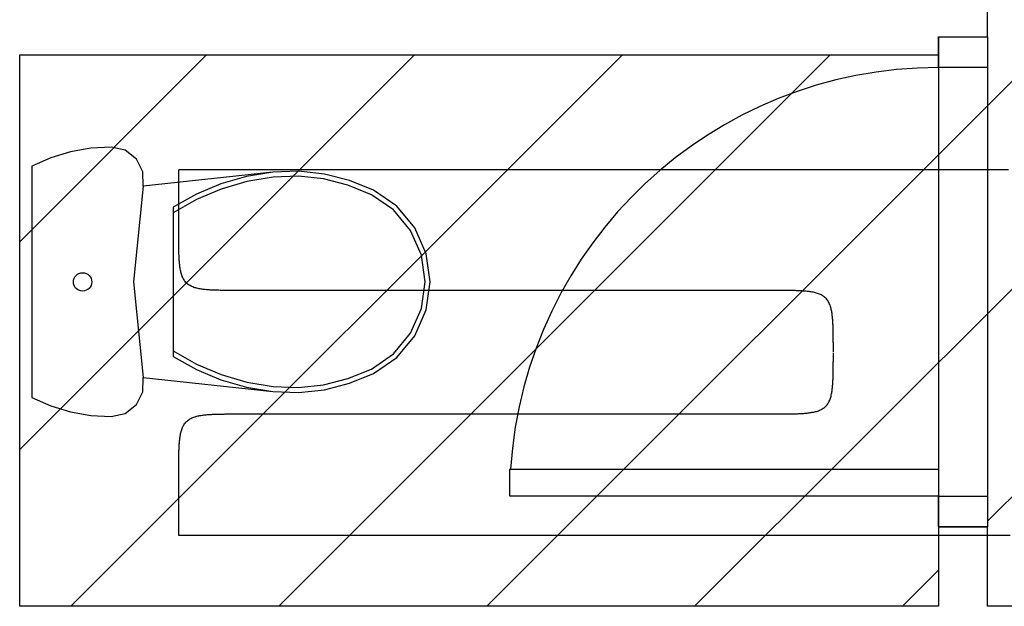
# Model space of a CAD drawing. Extents: x 997 to 109698, y 921 to 94021.
# Tile 307 of 656: x 6773 to 8380, y 42061 to 43019. Entities that reach past the tile are written whole.
import ezdxf

# ---------------------------------------------------------------- set-up
doc = ezdxf.new("R2010")
doc.units = 0
doc.header["$MEASUREMENT"] = 0
for name, color, linetype in [('12', 7, 'CONTINUOUS'), ('28', 7, 'CONTINUOUS'), ('39', 7, 'CONTINUOUS'), ('40', 7, 'CONTINUOUS')]:
    doc.layers.add(name, color=color, linetype=linetype)

msp = doc.modelspace()

# ---------------------------------------------------------------- linework, layer by layer
at = {"layer": '12', "color": 5}
for points in [[(7032.30386, 42675.193341), (7032.30386, 42676.141083), (7032.30386, 42677.088822), (7032.30386, 42678.036562), (7032.30386, 42678.984303), (7032.30386, 42679.932043), (7032.30386, 42680.879783), (7032.30386, 42681.827524), (7032.30386, 42682.775264), (7032.30386, 42683.723005), (7032.30386, 42684.670745), (7032.30386, 42685.618486), (7032.30386, 42686.566226), (7032.30386, 42687.513966), (7032.30386, 42688.461707), (7032.30386, 42689.409447), (7032.30386, 42690.357188), (7032.30386, 42691.304927), (7032.30386, 42692.252669), (7032.30386, 42693.200408), (7032.30386, 42694.14815), (7032.30386, 42695.09589), (7032.30386, 42696.043629), (7032.30386, 42696.991371), (7032.30386, 42697.93911), (7032.30386, 42698.886852), (7032.30386, 42699.834591), (7032.30386, 42700.782331), (7032.30386, 42701.730073), (7032.30386, 42702.677812), (7032.30386, 42703.625554), (7032.30386, 42704.573293), (7032.30386, 42705.521033), (7032.30386, 42706.468774), (7032.30386, 42707.416514), (7032.30386, 42708.364255), (7032.30386, 42709.311995), (7032.30386, 42710.259735), (7032.30386, 42711.207476), (7032.30386, 42712.155216), (7032.30386, 42713.102957), (7032.30386, 42714.050697), (7032.30386, 42714.998438), (7032.30386, 42715.946177), (7032.30386, 42716.893918), (7032.30386, 42717.841659), (7032.30386, 42718.789399), (7032.30386, 42719.73714), (7032.30386, 42720.684879), (7032.30386, 42721.632621), (7032.30386, 42722.58036), (7032.30386, 42723.5281), (7032.30386, 42724.475842), (7032.30386, 42725.423581), (7032.30386, 42726.371323), (7032.30386, 42727.319062), (7032.30386, 42728.266802), (7032.30386, 42729.214543), (7032.30386, 42730.162283), (7032.30386, 42731.110025), (7032.30386, 42732.057764), (7032.30386, 42733.005504), (7032.30386, 42733.953245), (7032.30386, 42734.900985), (7032.30386, 42735.848726), (7032.30386, 42736.796466), (7032.30386, 42737.744207), (7032.30386, 42738.691947), (7032.30386, 42739.639687), (7032.30386, 42740.587428), (7032.30386, 42741.535168), (7032.30386, 42742.482909), (7032.30386, 42743.430649), (7032.30386, 42744.37839), (7032.30386, 42745.326129), (7032.30386, 42746.27387), (7032.30386, 42747.221611), (7032.30386, 42748.16935), (7032.30386, 42749.117092), (7032.30386, 42750.064831), (7032.30386, 42751.012573), (7032.30386, 42751.960312), (7032.30386, 42752.908052), (7032.30386, 42753.855794), (7032.30386, 42754.803533), (7032.30386, 42755.751275), (7032.30386, 42756.699014), (7032.30386, 42757.646754), (7032.30386, 42758.594495), (7032.30386, 42759.542235), (7032.30386, 42760.489977), (7032.30386, 42761.437716), (7032.30386, 42762.385456), (7032.30386, 42763.333197), (7032.30386, 42764.280937), (7032.30386, 42765.228678), (7032.30386, 42766.176418), (7032.30386, 42767.124159), (7032.30386, 42768.071898), (7032.30386, 42769.019639), (7032.30386, 42769.96738), (7032.30386, 42770.91512), (7032.30386, 42771.862861), (7032.30386, 42772.8106), (7032.30386, 42773.758342)], [(8386.60386, 42773.758342), (8365.768476, 42773.758342), (8344.933091, 42773.758342), (8324.097707, 42773.758342), (8303.262322, 42773.758342), (8282.426937, 42773.758342), (8261.591552, 42773.758342), (8240.756168, 42773.758342), (8219.920783, 42773.758342), (8199.085399, 42773.758342), (8178.250014, 42773.758342), (8157.41463, 42773.758342), (8136.579245, 42773.758342), (8115.74386, 42773.758342), (8094.908476, 42773.758342), (8074.073091, 42773.758342), (8053.237707, 42773.758342), (8032.402322, 42773.758342), (8011.566937, 42773.758342), (7990.731553, 42773.758342), (7969.896168, 42773.758342), (7949.060783, 42773.758342), (7928.225399, 42773.758342), (7907.390014, 42773.758342), (7886.55463, 42773.758342), (7865.719245, 42773.758342), (7844.88386, 42773.758342), (7824.048476, 42773.758342), (7803.213091, 42773.758342), (7782.377706, 42773.758342), (7761.542322, 42773.758342), (7740.706937, 42773.758342), (7719.871553, 42773.758342), (7699.036168, 42773.758342), (7678.200783, 42773.758342), (7657.365399, 42773.75834), (7636.530014, 42773.758342), (7615.694629, 42773.75834), (7594.859245, 42773.758342), (7574.02386, 42773.758342), (7553.188476, 42773.758342), (7532.353091, 42773.758342), (7511.517706, 42773.758342), (7490.682322, 42773.758342), (7469.846937, 42773.75834), (7449.011552, 42773.75834), (7428.176168, 42773.758342), (7407.340783, 42773.758342), (7386.505399, 42773.758342), (7365.670014, 42773.758342), (7344.83463, 42773.758342), (7323.999245, 42773.758342), (7303.16386, 42773.758342), (7282.328476, 42773.758342), (7261.493091, 42773.758342), (7240.657706, 42773.758342), (7219.822322, 42773.758342), (7198.986937, 42773.758342), (7178.151553, 42773.758342), (7157.316168, 42773.75834), (7136.480783, 42773.758342), (7115.645399, 42773.758342), (7094.810014, 42773.758342), (7073.974629, 42773.758342), (7053.139245, 42773.758342), (7032.30386, 42773.758342)], [(7132.30386, 42576.628342), (7130.585126, 42576.628282), (7128.86639, 42576.628227), (7127.147654, 42576.62836), (7125.428917, 42576.628866), (7123.710181, 42576.629927), (7121.991447, 42576.631729), (7120.272714, 42576.634455), (7118.553983, 42576.638289), (7116.835255, 42576.643413), (7115.116531, 42576.650013), (7113.397812, 42576.658275), (7111.679097, 42576.668378), (7109.960388, 42576.680509), (7108.241685, 42576.694852), (7106.52299, 42576.711599), (7104.804313, 42576.731113), (7103.085674, 42576.753919), (7101.367094, 42576.780547), (7099.648593, 42576.811526), (7097.930192, 42576.847384), (7096.21191, 42576.888649), (7094.493769, 42576.935855), (7092.775789, 42576.989526), (7091.057989, 42577.050194), (7089.340391, 42577.11839), (7087.623015, 42577.194639), (7085.905892, 42577.279524), (7084.189183, 42577.374201), (7082.473127, 42577.480176), (7080.757962, 42577.598965), (7079.04393, 42577.732085), (7077.331271, 42577.881047), (7075.620224, 42578.047368), (7073.91103, 42578.232564), (7072.203929, 42578.438147), (7070.499161, 42578.665636), (7068.797293, 42578.91723), (7067.0997, 42579.196844), (7065.407884, 42579.508648), (7063.723346, 42579.856822), (7062.047586, 42580.245537), (7060.382107, 42580.678969), (7058.72841, 42581.161294), (7057.088205, 42581.696753), (7055.46633, 42582.290574), (7053.870012, 42582.948739), (7052.30654, 42583.677253), (7050.783204, 42584.482116), (7049.307292, 42585.369332), (7047.886074, 42586.344718), (7046.526239, 42587.4089), (7045.233835, 42588.556736), (7044.014878, 42589.782785), (7042.875381, 42591.081606), (7041.821361, 42592.447754), (7040.857512, 42593.87555), (7039.980818, 42595.3579), (7039.185465, 42596.8872), (7038.465635, 42598.455845), (7037.815509, 42600.056231), (7037.229269, 42601.680752), (7036.701214, 42603.322292), (7036.226543, 42604.977463), (7035.800875, 42606.644624), (7035.419827, 42608.322137), (7035.07902, 42610.008362), (7034.774073, 42611.701666), (7034.500608, 42613.400412), (7034.254258, 42615.102968), (7034.03168, 42616.808214), (7033.831137, 42618.51582), (7033.651027, 42620.225526), (7033.489751, 42621.937074), (7033.34571, 42623.650206), (7033.217305, 42625.364661), (7033.102937, 42627.08018), (7033.001005, 42628.796503), (7032.90991, 42630.513374), (7032.828198, 42632.230564), (7032.755103, 42633.948003), (7032.690062, 42635.665671), (7032.632516, 42637.383544), (7032.581903, 42639.101599), (7032.537662, 42640.819813), (7032.499231, 42642.538165), (7032.46605, 42644.25663), (7032.437557, 42645.975186), (7032.413191, 42647.693812), (7032.392391, 42649.412483), (7032.374598, 42651.131178), (7032.359368, 42652.849881), (7032.346483, 42654.56859), (7032.335748, 42656.287304), (7032.326968, 42658.006022), (7032.319948, 42659.724745), (7032.314494, 42661.443472), (7032.310411, 42663.1622), (7032.307505, 42664.880933), (7032.30558, 42666.599666), (7032.304441, 42668.3184), (7032.303895, 42670.037136), (7032.303746, 42671.755872), (7032.303799, 42673.474608), (7032.30386, 42675.193341)], [(8000.85386, 42576.628342), (7992.502418, 42576.628342), (7984.150976, 42576.628342), (7975.799533, 42576.628342), (7967.448091, 42576.628342), (7959.096649, 42576.628342), (7950.745206, 42576.628342), (7942.393764, 42576.628342), (7934.042322, 42576.628342), (7925.69088, 42576.628342), (7917.339437, 42576.628342), (7908.987995, 42576.628342), (7900.636553, 42576.628342), (7892.28511, 42576.628342), (7883.933668, 42576.628342), (7875.582226, 42576.628342), (7867.230784, 42576.628342), (7858.879341, 42576.628342), (7850.527899, 42576.628342), (7842.176456, 42576.628342), (7833.825014, 42576.628342), (7825.473572, 42576.628342), (7817.12213, 42576.628342), (7808.770687, 42576.628342), (7800.419245, 42576.628342), (7792.067803, 42576.628342), (7783.71636, 42576.628342), (7775.364918, 42576.628342), (7767.013476, 42576.628342), (7758.662033, 42576.628342), (7750.310591, 42576.628342), (7741.959149, 42576.628342), (7733.607706, 42576.628342), (7725.256264, 42576.628342), (7716.904822, 42576.628342), (7708.55338, 42576.628342), (7700.201937, 42576.628342), (7691.850495, 42576.628342), (7683.499053, 42576.628342), (7675.14761, 42576.628342), (7666.796168, 42576.628342), (7658.444726, 42576.628342), (7650.093283, 42576.628342), (7641.741841, 42576.628342), (7633.390399, 42576.628342), (7625.038956, 42576.628342), (7616.687514, 42576.628342), (7608.336072, 42576.628342), (7599.98463, 42576.628342), (7591.633187, 42576.628342), (7583.281745, 42576.628342), (7574.930303, 42576.628342), (7566.57886, 42576.628342), (7558.227418, 42576.628342), (7549.875976, 42576.628342), (7541.524533, 42576.628342), (7533.173091, 42576.628342), (7524.821649, 42576.628342), (7516.470206, 42576.628342), (7508.118764, 42576.628342), (7499.767322, 42576.628342), (7491.41588, 42576.628342), (7483.064437, 42576.628342), (7474.712995, 42576.628342), (7466.361553, 42576.628342), (7458.01011, 42576.628342), (7449.658668, 42576.628342), (7441.307226, 42576.628342), (7432.955783, 42576.628342), (7424.604341, 42576.628342), (7416.252899, 42576.628342), (7407.901456, 42576.628342), (7399.550014, 42576.628342), (7391.198572, 42576.628342), (7382.84713, 42576.628342), (7374.495687, 42576.628342), (7366.144245, 42576.628342), (7357.792803, 42576.628342), (7349.44136, 42576.628342), (7341.089918, 42576.628342), (7332.738476, 42576.628342), (7324.387033, 42576.628342), (7316.035591, 42576.628342), (7307.684149, 42576.628342), (7299.332707, 42576.628342), (7290.981264, 42576.628342), (7282.629822, 42576.628342), (7274.278379, 42576.628342), (7265.926937, 42576.628342), (7257.575495, 42576.628342), (7249.224053, 42576.628342), (7240.87261, 42576.628342), (7232.521168, 42576.628342), (7224.169726, 42576.628342), (7215.818283, 42576.628342), (7207.466841, 42576.628342), (7199.115399, 42576.628342), (7190.763956, 42576.628342), (7182.412514, 42576.628342), (7174.061072, 42576.628342), (7165.709629, 42576.628342), (7157.358187, 42576.628342), (7149.006745, 42576.628342), (7140.655303, 42576.628342), (7132.30386, 42576.628342)], [(8100.85386, 42476.628341), (8100.853921, 42478.359489), (8100.853975, 42480.090638), (8100.853833, 42481.821789), (8100.853304, 42483.552939), (8100.852197, 42485.284088), (8100.850321, 42487.015236), (8100.847486, 42488.746383), (8100.843502, 42490.477527), (8100.838177, 42492.208668), (8100.831321, 42493.939804), (8100.822744, 42495.670937), (8100.812255, 42497.402065), (8100.799663, 42499.133189), (8100.784777, 42500.864304), (8100.767393, 42502.595413), (8100.747104, 42504.326501), (8100.723363, 42506.057547), (8100.695623, 42507.788528), (8100.663335, 42509.519425), (8100.625948, 42511.250213), (8100.582916, 42512.980873), (8100.533688, 42514.711383), (8100.477716, 42516.441719), (8100.414451, 42518.171862), (8100.343344, 42519.901789), (8100.263846, 42521.631479), (8100.175297, 42523.360885), (8100.076373, 42525.089809), (8099.965507, 42526.818004), (8099.841131, 42528.545215), (8099.701678, 42530.271191), (8099.54558, 42531.995683), (8099.371269, 42533.718438), (8099.177178, 42535.439205), (8098.961738, 42537.157733), (8098.72335, 42538.873757), (8098.459249, 42540.58644), (8098.165219, 42542.294253), (8097.836951, 42543.995616), (8097.470138, 42545.688947), (8097.060473, 42547.372672), (8096.603649, 42549.04521), (8096.095357, 42550.704981), (8095.531085, 42552.349672), (8094.905233, 42553.973065), (8094.211845, 42555.56766), (8093.444961, 42557.125955), (8092.598624, 42558.64045), (8091.666877, 42560.103641), (8090.644735, 42561.508172), (8089.534583, 42562.847768), (8088.342177, 42564.116657), (8087.073288, 42565.309064), (8085.733691, 42566.419217), (8084.32916, 42567.441358), (8082.865969, 42568.373105), (8081.351474, 42569.219441), (8079.793179, 42569.986325), (8078.198584, 42570.679714), (8076.575191, 42571.305566), (8074.9305, 42571.869839), (8073.270728, 42572.378129), (8071.598191, 42572.834954), (8069.914466, 42573.244618), (8068.221134, 42573.611432), (8066.519772, 42573.939699), (8064.811959, 42574.233731), (8063.099275, 42574.497832), (8061.383253, 42574.736219), (8059.664724, 42574.951658), (8057.943957, 42575.145751), (8056.221202, 42575.320062), (8054.49671, 42575.47616), (8052.770733, 42575.615613), (8051.043522, 42575.739987), (8049.315328, 42575.850853), (8047.586403, 42575.949777), (8045.856997, 42576.038326), (8044.127308, 42576.117825), (8042.397381, 42576.188931), (8040.667238, 42576.252196), (8038.936901, 42576.308168), (8037.206392, 42576.357397), (8035.475732, 42576.400429), (8033.744944, 42576.437816), (8032.014048, 42576.470105), (8030.283066, 42576.497844), (8028.55202, 42576.521585), (8026.820932, 42576.541875), (8025.089824, 42576.559258), (8023.358707, 42576.574144), (8021.627585, 42576.586736), (8019.896457, 42576.597225), (8018.165324, 42576.605802), (8016.434187, 42576.612659), (8014.703046, 42576.617982), (8012.971902, 42576.621967), (8011.240755, 42576.624803), (8009.509608, 42576.626678), (8007.778458, 42576.627784), (8006.047308, 42576.628315), (8004.316158, 42576.628456), (8002.585008, 42576.628401), (8000.85386, 42576.628342)], [(8000.85386, 42374.998342), (8002.585009, 42374.998281), (8004.316158, 42374.998227), (8006.047308, 42374.998369), (8007.778458, 42374.998898), (8009.509608, 42375.000004), (8011.240756, 42375.001881), (8012.971902, 42375.004716), (8014.703046, 42375.008699), (8016.434187, 42375.014025), (8018.165324, 42375.02088), (8019.896457, 42375.029458), (8021.627585, 42375.039947), (8023.358707, 42375.052538), (8025.089824, 42375.067424), (8026.820932, 42375.084809), (8028.55202, 42375.105098), (8030.283066, 42375.128838), (8032.014048, 42375.156578), (8033.744944, 42375.188868), (8035.475732, 42375.226253), (8037.206392, 42375.269285), (8038.936901, 42375.318513), (8040.667238, 42375.374486), (8042.397381, 42375.43775), (8044.127308, 42375.508857), (8045.856997, 42375.588355), (8047.586403, 42375.676906), (8049.315328, 42375.775828), (8051.043522, 42375.886695), (8052.770733, 42376.011071), (8054.49671, 42376.150524), (8056.221202, 42376.306621), (8057.943957, 42376.480932), (8059.664724, 42376.675023), (8061.383253, 42376.890464), (8063.099275, 42377.128851), (8064.811959, 42377.392953), (8066.519772, 42377.686983), (8068.221134, 42378.01525), (8069.914466, 42378.382063), (8071.598191, 42378.791729), (8073.270728, 42379.248552), (8074.9305, 42379.756844), (8076.575191, 42380.321116), (8078.198584, 42380.946968), (8079.793179, 42381.640357), (8081.351474, 42382.407241), (8082.865969, 42383.253577), (8084.32916, 42384.185324), (8085.733691, 42385.207467), (8087.073288, 42386.317618), (8088.342177, 42387.510024), (8089.534583, 42388.778914), (8090.644735, 42390.11851), (8091.666877, 42391.523042), (8092.598624, 42392.986233), (8093.444961, 42394.500728), (8094.211845, 42396.059023), (8094.905234, 42397.653617), (8095.531085, 42399.277011), (8096.095357, 42400.921701), (8096.603649, 42402.581473), (8097.060473, 42404.25401), (8097.470138, 42405.937735), (8097.836951, 42407.631068), (8098.165218, 42409.33243), (8098.459249, 42411.040243), (8098.72335, 42412.752928), (8098.961739, 42414.468949), (8099.177178, 42416.187478), (8099.371269, 42417.908245), (8099.54558, 42419.630999), (8099.701678, 42421.355492), (8099.841131, 42423.081469), (8099.965507, 42424.808679), (8100.076373, 42426.536873), (8100.175296, 42428.265798), (8100.263846, 42429.995205), (8100.343344, 42431.724895), (8100.414451, 42433.45482), (8100.477716, 42435.184964), (8100.533688, 42436.915301), (8100.582916, 42438.645809), (8100.625948, 42440.376469), (8100.663335, 42442.107257), (8100.695623, 42443.838154), (8100.723363, 42445.569135), (8100.747104, 42447.300181), (8100.767393, 42449.031269), (8100.784778, 42450.762379), (8100.799663, 42452.493494), (8100.812255, 42454.224617), (8100.822744, 42455.955745), (8100.831321, 42457.686879), (8100.838177, 42459.418016), (8100.843502, 42461.149157), (8100.847486, 42462.880299), (8100.850321, 42464.611446), (8100.852197, 42466.342594), (8100.853304, 42468.073743), (8100.853833, 42469.804893), (8100.853975, 42471.536044), (8100.853921, 42473.267193), (8100.85386, 42474.998341)], [(7032.30386, 42275.708342), (7032.303799, 42277.433346), (7032.303746, 42279.158351), (7032.303891, 42280.883356), (7032.304429, 42282.608362), (7032.305551, 42284.333369), (7032.307451, 42286.058371), (7032.310321, 42287.783373), (7032.314353, 42289.508373), (7032.319741, 42291.233371), (7032.326677, 42292.958363), (7032.335353, 42294.683352), (7032.345963, 42296.408336), (7032.358698, 42298.133316), (7032.373752, 42299.858287), (7032.391337, 42301.583252), (7032.411875, 42303.308195), (7032.435921, 42305.033094), (7032.464028, 42306.757927), (7032.496753, 42308.482671), (7032.534649, 42310.207305), (7032.578272, 42311.931805), (7032.628176, 42313.656152), (7032.684917, 42315.380319), (7032.74905, 42317.10429), (7032.821128, 42318.828037), (7032.901708, 42320.55154), (7032.991496, 42322.274745), (7033.091886, 42323.997437), (7033.204459, 42325.719361), (7033.330799, 42327.440263), (7033.472489, 42329.159888), (7033.631112, 42330.877978), (7033.808252, 42332.594282), (7034.005492, 42334.308543), (7034.224415, 42336.020506), (7034.466677, 42337.729879), (7034.735329, 42339.435691), (7035.034668, 42341.136354), (7035.369039, 42342.830262), (7035.742785, 42344.515808), (7036.160248, 42346.191386), (7036.625773, 42347.855387), (7037.143703, 42349.506204), (7037.718685, 42351.141058), (7038.356395, 42352.753226), (7039.062722, 42354.335154), (7039.843556, 42355.87929), (7040.704786, 42357.378081), (7041.652303, 42358.823973), (7042.690277, 42360.209699), (7043.815043, 42361.52928), (7045.020707, 42362.777106), (7046.301377, 42363.947566), (7047.651159, 42365.035052), (7049.064147, 42366.034054), (7050.533839, 42366.943646), (7052.052901, 42367.769331), (7053.613937, 42368.517089), (7055.209549, 42369.192902), (7056.832341, 42369.80275), (7058.474931, 42370.352612), (7060.131756, 42370.847923), (7061.800852, 42371.29305), (7063.480679, 42371.692234), (7065.169699, 42372.04972), (7066.86637, 42372.369746), (7068.569152, 42372.656554), (7070.276507, 42372.914389), (7071.98697, 42373.147328), (7073.699851, 42373.357845), (7075.414897, 42373.547493), (7077.131863, 42373.717812), (7078.850504, 42373.870346), (7080.570574, 42374.006633), (7082.291826, 42374.128217), (7084.014016, 42374.236638), (7085.736898, 42374.333439), (7087.460227, 42374.420157), (7089.183823, 42374.498036), (7090.907649, 42374.567689), (7092.631683, 42374.629659), (7094.355905, 42374.684484), (7096.080294, 42374.732703), (7097.804827, 42374.774853), (7099.529486, 42374.811477), (7101.254247, 42374.843112), (7102.979092, 42374.870298), (7104.703997, 42374.893571), (7106.428942, 42374.913475), (7108.153908, 42374.930541), (7109.87888, 42374.945155), (7111.603859, 42374.957517), (7113.328844, 42374.967815), (7115.053833, 42374.976235), (7116.778827, 42374.982964), (7118.503824, 42374.988189), (7120.228824, 42374.992097), (7121.953827, 42374.994877), (7123.678832, 42374.996716), (7125.403837, 42374.9978), (7127.128844, 42374.998319), (7128.85385, 42374.998457), (7130.578856, 42374.998401), (7132.30386, 42374.998342)], [(7132.30386, 42374.998342), (7140.655303, 42374.998342), (7149.006745, 42374.998342), (7157.358187, 42374.998342), (7165.709629, 42374.998342), (7174.061072, 42374.998342), (7182.412514, 42374.998342), (7190.763956, 42374.998342), (7199.115399, 42374.998342), (7207.466841, 42374.998342), (7215.818283, 42374.998342), (7224.169726, 42374.998342), (7232.521168, 42374.998342), (7240.87261, 42374.998342), (7249.224053, 42374.998342), (7257.575495, 42374.998342), (7265.926937, 42374.998342), (7274.27838, 42374.998342), (7282.629822, 42374.998342), (7290.981264, 42374.998342), (7299.332707, 42374.998342), (7307.684149, 42374.998342), (7316.035591, 42374.998342), (7324.387033, 42374.998342), (7332.738476, 42374.998342), (7341.089918, 42374.998342), (7349.44136, 42374.998342), (7357.792803, 42374.998342), (7366.144245, 42374.998342), (7374.495687, 42374.998342), (7382.84713, 42374.998342), (7391.198572, 42374.998342), (7399.550014, 42374.998342), (7407.901457, 42374.998342), (7416.252899, 42374.998342), (7424.604341, 42374.998342), (7432.955783, 42374.998342), (7441.307226, 42374.998342), (7449.658668, 42374.998342), (7458.01011, 42374.998342), (7466.361553, 42374.998342), (7474.712995, 42374.998342), (7483.064437, 42374.998342), (7491.41588, 42374.998342), (7499.767322, 42374.998342), (7508.118764, 42374.998342), (7516.470206, 42374.998342), (7524.821649, 42374.998342), (7533.173091, 42374.998342), (7541.524533, 42374.998342), (7549.875976, 42374.998342), (7558.227418, 42374.998342), (7566.57886, 42374.998342), (7574.930303, 42374.998342), (7583.281745, 42374.998342), (7591.633187, 42374.998342), (7599.98463, 42374.998342), (7608.336072, 42374.998342), (7616.687514, 42374.998342), (7625.038957, 42374.998342), (7633.390399, 42374.998342), (7641.741841, 42374.998342), (7650.093283, 42374.998342), (7658.444726, 42374.998342), (7666.796168, 42374.998342), (7675.14761, 42374.998342), (7683.499053, 42374.998342), (7691.850495, 42374.998342), (7700.201937, 42374.998342), (7708.553379, 42374.998342), (7716.904822, 42374.998342), (7725.256264, 42374.998342), (7733.607706, 42374.998342), (7741.959149, 42374.998342), (7750.310591, 42374.998342), (7758.662033, 42374.998342), (7767.013476, 42374.998342), (7775.364918, 42374.998342), (7783.71636, 42374.998342), (7792.067803, 42374.998342), (7800.419245, 42374.998342), (7808.770687, 42374.998342), (7817.122129, 42374.998342), (7825.473572, 42374.998342), (7833.825014, 42374.998342), (7842.176456, 42374.998342), (7850.527899, 42374.998342), (7858.879341, 42374.998342), (7867.230783, 42374.998342), (7875.582226, 42374.998342), (7883.933668, 42374.998342), (7892.28511, 42374.998342), (7900.636553, 42374.998342), (7908.987995, 42374.998342), (7917.339437, 42374.998342), (7925.69088, 42374.998342), (7934.042322, 42374.998342), (7942.393764, 42374.998342), (7950.745207, 42374.998342), (7959.096649, 42374.998342), (7967.448091, 42374.998342), (7975.799533, 42374.998342), (7984.150976, 42374.998342), (7992.502418, 42374.998342), (8000.85386, 42374.998342)], [(7032.30386, 42176.418341), (7032.30386, 42177.373054), (7032.30386, 42178.327764), (7032.30386, 42179.282476), (7032.30386, 42180.237188), (7032.30386, 42181.191899), (7032.30386, 42182.14661), (7032.30386, 42183.101323), (7032.30386, 42184.056033), (7032.30386, 42185.010745), (7032.30386, 42185.965457), (7032.30386, 42186.920168), (7032.30386, 42187.874879), (7032.30386, 42188.829592), (7032.30386, 42189.784304), (7032.30386, 42190.739014), (7032.30386, 42191.693726), (7032.30386, 42192.648438), (7032.30386, 42193.603148), (7032.30386, 42194.55786), (7032.30386, 42195.512573), (7032.30386, 42196.467283), (7032.30386, 42197.421995), (7032.30386, 42198.376707), (7032.30386, 42199.331418), (7032.30386, 42200.286129), (7032.30386, 42201.240842), (7032.30386, 42202.195552), (7032.30386, 42203.150264), (7032.30386, 42204.104976), (7032.30386, 42205.059687), (7032.30386, 42206.014399), (7032.30386, 42206.969111), (7032.30386, 42207.923823), (7032.30386, 42208.878533), (7032.30386, 42209.833245), (7032.30386, 42210.787956), (7032.30386, 42211.742668), (7032.30386, 42212.69738), (7032.30386, 42213.652092), (7032.30386, 42214.606802), (7032.30386, 42215.561514), (7032.30386, 42216.516225), (7032.30386, 42217.470937), (7032.30386, 42218.425649), (7032.30386, 42219.380361), (7032.30386, 42220.335071), (7032.30386, 42221.289783), (7032.30386, 42222.244496), (7032.30386, 42223.199206), (7032.30386, 42224.153918), (7032.30386, 42225.10863), (7032.30386, 42226.063341), (7032.30386, 42227.018052), (7032.30386, 42227.972765), (7032.30386, 42228.927475), (7032.30386, 42229.882187), (7032.30386, 42230.836899), (7032.30386, 42231.79161), (7032.30386, 42232.746322), (7032.30386, 42233.701034), (7032.30386, 42234.655746), (7032.30386, 42235.610456), (7032.30386, 42236.565168), (7032.30386, 42237.519879), (7032.30386, 42238.474591), (7032.30386, 42239.429303), (7032.30386, 42240.384015), (7032.30386, 42241.338725), (7032.30386, 42242.293437), (7032.30386, 42243.24815), (7032.30386, 42244.20286), (7032.30386, 42245.157572), (7032.30386, 42246.112284), (7032.30386, 42247.066995), (7032.30386, 42248.021706), (7032.30386, 42248.976419), (7032.30386, 42249.931129), (7032.30386, 42250.885841), (7032.30386, 42251.840553), (7032.30386, 42252.795264), (7032.30386, 42253.749975), (7032.30386, 42254.704688), (7032.30386, 42255.659398), (7032.30386, 42256.61411), (7032.30386, 42257.568822), (7032.30386, 42258.523533), (7032.30386, 42259.478245), (7032.30386, 42260.432957), (7032.30386, 42261.387669), (7032.30386, 42262.342379), (7032.30386, 42263.297091), (7032.30386, 42264.251804), (7032.30386, 42265.206514), (7032.30386, 42266.161226), (7032.30386, 42267.115938), (7032.30386, 42268.070648), (7032.30386, 42269.02536), (7032.30386, 42269.980073), (7032.30386, 42270.934783), (7032.30386, 42271.889495), (7032.30386, 42272.844207), (7032.30386, 42273.798918), (7032.30386, 42274.753629), (7032.30386, 42275.708342)], [(8389.296168, 42176.418341), (8362.688476, 42176.418341), (8336.080783, 42176.418341), (8309.473091, 42176.418341), (8282.865399, 42176.418341), (8256.257706, 42176.418341), (8229.650014, 42176.418341), (8203.042322, 42176.418341), (8176.434629, 42176.418341), (8149.826937, 42176.418341), (8123.219245, 42176.418341), (8096.611553, 42176.418341), (8070.00386, 42176.418341), (8043.396168, 42176.418341), (8016.788476, 42176.418341), (7990.180783, 42176.418341), (7963.573091, 42176.418341), (7936.965399, 42176.418341), (7910.357706, 42176.418341), (7883.750014, 42176.418341), (7857.142322, 42176.418341), (7830.534629, 42176.418341), (7803.926937, 42176.418341), (7777.319245, 42176.418341), (7750.711553, 42176.418341), (7724.10386, 42176.418341), (7697.496168, 42176.418341), (7670.888475, 42176.418341), (7644.280783, 42176.418341), (7617.673091, 42176.418341), (7591.065399, 42176.418341), (7564.457706, 42176.418341), (7537.850014, 42176.418341), (7511.242322, 42176.418341), (7484.63463, 42176.418341), (7458.026937, 42176.418341), (7431.419245, 42176.418341), (7404.811553, 42176.418341), (7378.20386, 42176.418341), (7351.596168, 42176.418341), (7324.988476, 42176.418341), (7298.380783, 42176.418341), (7271.773091, 42176.418341), (7245.165399, 42176.418341), (7218.557706, 42176.418341), (7191.950014, 42176.418341), (7165.342322, 42176.418341), (7138.734629, 42176.418341), (7112.126937, 42176.418341), (7085.519245, 42176.418341), (7058.911552, 42176.418341), (7032.30386, 42176.418341)]]:
    msp.add_lwpolyline(points, dxfattribs=at)
at = {"layer": '28', "color": 2}
for p, q in [((7874.454433, 42060.953237), (10734.159471, 44920.658275)), ((8352.636205, 42199.723754), (11073.570726, 44920.658275)), ((7535.043178, 42060.953237), (10104.748216, 44630.658275)), ((6772.636205, 42656.191284), (7077.693122, 42961.2482)), ((6772.636205, 42316.780029), (7417.104377, 42961.2482)), ((6856.220669, 42060.953237), (7756.515632, 42961.2482)), ((7195.631923, 42060.953237), (8095.926887, 42961.2482)), ((8213.865688, 42060.953237), (8272.636205, 42119.723754))]:
    msp.add_line(p, q, dxfattribs=at)
at = {"layer": '39', "color": 141, "linetype": 'Continuous'}
for p, q in [((6855.564267, 42802.778734), (6823.421012, 42793.030964)), ((6888.62357, 42808.681814), (6855.564267, 42802.778734)), ((6922.144422, 42810.658274), (6888.62357, 42808.681814)), ((6944.830934, 42805.532021), (6922.144422, 42810.658274)), ((6963.141787, 42791.144528), (6944.830934, 42805.532021)), ((6823.421012, 42793.030964), (6792.636205, 42779.573034)), ((6973.543802, 42770.269309), (6963.141787, 42791.144528)), ((6792.636205, 42779.573034), (6792.636205, 42401.743517)), ((7227.955818, 42771.215057), (7185.659461, 42769.691746)), ((7270.041554, 42766.724021), (7227.955818, 42771.215057)), ((6974.031554, 42746.934136), (6973.543802, 42770.269309)), ((7185.659461, 42769.691746), (6974.030909, 42746.932908)), ((7142.908608, 42762.584988), (7101.249151, 42750.609906)), ((7143.422562, 42754.450551), (7101.483957, 42742.15786)), ((7185.659461, 42769.691746), (7142.908608, 42762.584988)), ((7186.514035, 42761.690826), (7143.422562, 42754.450551)), ((7227.674655, 42763.172665), (7186.514035, 42761.690826)), ((7268.631709, 42758.801999), (7227.674655, 42763.172665)), ((7308.562872, 42748.666826), (7268.631709, 42758.801999)), ((7311.073182, 42756.309676), (7270.041554, 42766.724021)), ((7350.227368, 42740.180389), (7311.073182, 42756.309676)), ((7101.249151, 42750.609906), (7061.231322, 42733.923286)), ((7101.483957, 42742.15786), (7061.281709, 42724.985722)), ((7346.665973, 42732.970458), (7308.562872, 42748.666826)), ((7388.225663, 42714.134412), (7350.227368, 42740.180389)), ((7061.231322, 42733.923286), (7023.380159, 42712.747653)), ((7061.281709, 42724.985722), (7023.380159, 42703.171837)), ((7382.832174, 42708.181768), (7346.665973, 42732.970458)), ((7023.380159, 42712.747653), (7023.380159, 42468.566872)), ((7410.844655, 42674.392804), (7382.832174, 42708.181768)), ((7417.658066, 42678.633998), (7388.225663, 42714.134412)), ((7428.559926, 42634.191975), (7410.844655, 42674.392804)), ((7436.270236, 42636.397033), (7417.658066, 42678.633998)), ((7434.619539, 42590.657264), (7428.559926, 42634.191975)), ((7442.636205, 42590.657264), (7436.270236, 42636.397033)), ((7428.559926, 42547.12255), (7434.619539, 42590.657264)), ((7436.270236, 42544.917493), (7442.636205, 42590.657264)), ((7410.844655, 42506.921723), (7428.559926, 42547.12255)), ((7417.658066, 42502.680528), (7436.270236, 42544.917493)), ((7382.832174, 42473.132757), (7410.844655, 42506.921723)), ((7388.225663, 42467.180114), (7417.658066, 42502.680528)), ((7023.380159, 42478.142689), (7061.282717, 42456.328803)), ((7023.380159, 42468.566872), (7061.231322, 42447.39124)), ((7346.665973, 42448.344067), (7382.832174, 42473.132757)), ((7350.227368, 42441.134136), (7388.225663, 42467.180114)), ((7061.282717, 42456.328803), (7101.483957, 42439.156665)), ((6973.543802, 42411.04724), (6974.031554, 42434.382412)), ((6974.031462, 42434.382936), (7185.659461, 42411.62278)), ((7061.231322, 42447.39124), (7101.249151, 42430.70462)), ((7101.483957, 42439.156665), (7143.422562, 42426.863975)), ((7308.562872, 42432.647699), (7346.665973, 42448.344067)), ((7311.073182, 42425.00586), (7350.227368, 42441.134136)), ((7101.249151, 42430.70462), (7142.908608, 42418.72954)), ((7142.908608, 42418.72954), (7185.659461, 42411.62278)), ((7143.422562, 42426.863975), (7186.514035, 42419.6237)), ((7186.514035, 42419.6237), (7227.674655, 42418.141861)), ((7227.674655, 42418.141861), (7268.631709, 42422.512528)), ((7268.631709, 42422.512528), (7308.562872, 42432.647699)), ((7270.041554, 42414.590504), (7311.073182, 42425.00586)), ((6792.636205, 42401.743517), (6823.421012, 42388.285585)), ((6963.141787, 42390.172021), (6973.543802, 42411.04724)), ((7185.659461, 42411.62278), (7227.955818, 42410.099471)), ((7227.955818, 42410.099471), (7270.041554, 42414.590504)), ((6823.421012, 42388.285585), (6855.564267, 42378.537814)), ((6944.830934, 42375.784528), (6963.141787, 42390.172021)), ((6855.564267, 42378.537814), (6888.62357, 42372.634734)), ((6888.62357, 42372.634734), (6922.144422, 42370.658275)), ((6922.144422, 42370.658275), (6944.830934, 42375.784528))]:
    msp.add_line(p, q, dxfattribs=at)
msp.add_lwpolyline([(6974.030909, 42746.932908), (6958.376128, 42590.657895), (6974.031462, 42434.382936)], dxfattribs=at)
msp.add_circle((6875.271864, 42590.657264), 15, dxfattribs=at)
at = {"layer": '40', "color": 8, "linetype": 'Continuous'}
for p, q in [((8352.636205, 42990.658274), (8352.636205, 43090.953237)), ((8272.636205, 42990.658274), (8352.636205, 42990.658274)), ((8272.636205, 42940.658275), (8272.636205, 42990.658274)), ((8272.636205, 42990.658274), (8272.636205, 42190.658275)), ((8352.636205, 42990.658274), (8352.636205, 42940.658275)), ((8352.636205, 42990.658274), (8352.636205, 42190.658275)), ((6772.636205, 42961.2482), (8272.636205, 42961.2482)), ((6772.636205, 42060.953237), (6772.636205, 42961.2482)), ((8352.636205, 42940.658275), (8272.636205, 42940.658275)), ((7572.636205, 42285.108275), (8272.636205, 42285.108275)), ((7572.636205, 42240.658274), (7572.636205, 42285.108275)), ((8272.636205, 42285.108275), (8272.636205, 42240.658274)), ((8272.636205, 42240.658274), (7572.636205, 42240.658274)), ((8272.636205, 42240.658274), (8352.636205, 42240.658274)), ((8272.636205, 42190.658275), (8272.636205, 42240.658274)), ((8352.636205, 42240.658274), (8352.636205, 42190.658275)), ((8352.636205, 42190.658275), (8272.636205, 42190.658275)), ((8272.636205, 42190.658275), (8272.636205, 42060.953237)), ((8272.636205, 42190.658275), (8352.636205, 42190.658275)), ((8352.636205, 42060.953237), (8352.636205, 42190.658275)), ((8272.636205, 42060.953237), (6772.636205, 42060.953237)), ((8452.636205, 42060.953237), (8352.636205, 42060.953237))]:
    msp.add_line(p, q, dxfattribs=at)
msp.add_arc((8272.636205, 42240.658274), 700, 90, 176.359268, dxfattribs=at)

doc.saveas('drawing.dxf')
